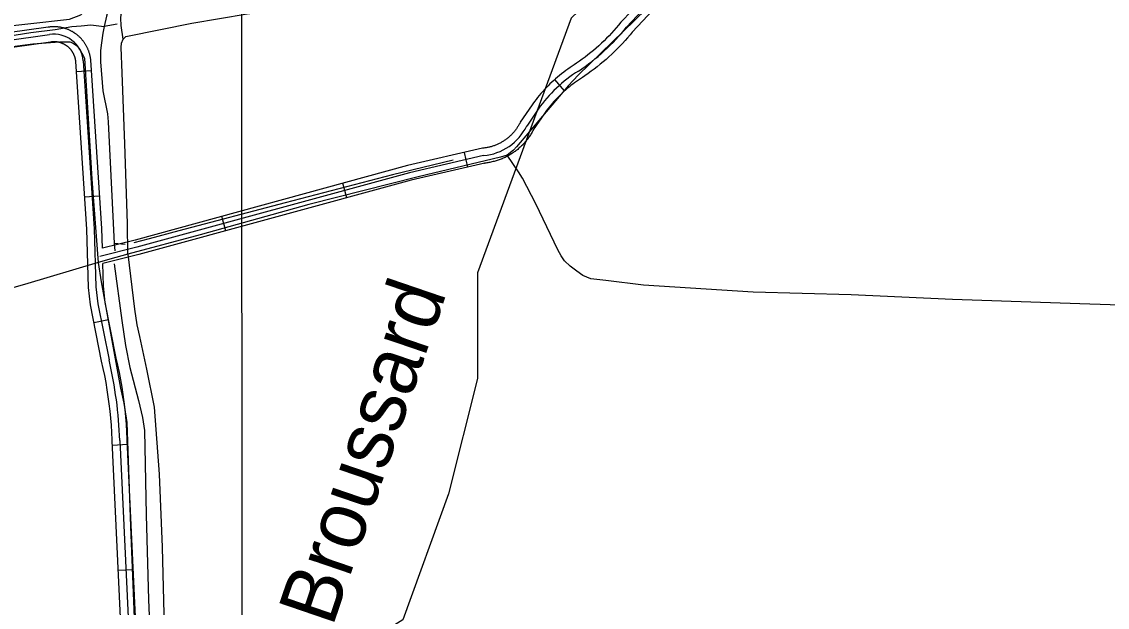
# Model space of a CAD drawing. Extents: x 3281947 to 3319794, y 715894 to 741249.
# Drawn here: x 3311892 to 3314059, y 722262 to 723430 of the extents above; entities that cross this region are included whole.
import ezdxf

# ---------------------------------------------------------------- set-up
doc = ezdxf.new("R2010")
doc.units = 0
for name, color, linetype in [('V-DTCH-CNTR', 7, 'Continuous'), ('V-GRID-MAJR', 7, 'Continuous'), ('V-RIVR-IDEN', 7, 'Continuous'), ('V-ROAD-CNTR', 7, 'Continuous'), ('V-TOPO-SHOR', 7, 'Continuous')]:
    doc.layers.add(name, color=color, linetype=linetype)

msp = doc.modelspace()

# ---------------------------------------------------------------- linework, layer by layer
at = {"layer": 'V-DTCH-CNTR'}
for points in [[(3311820.5, 723416.1), (3311987.4, 723434.7), (3312010.2, 723443.3), (3312017.3, 723450.6), (3312025.1, 723461.7), (3312079, 723596.4), (3312128.1, 723780), (3312174.6, 723972.7), (3312249.7, 724268), (3312305, 724505.7), (3312308.1, 724529.2), (3312304.9, 724531.1), (3312227.2, 724540.5), (3311955.8, 724551.8), (3311844.9, 724553.8)], [(3312094.6, 723394.7), (3312090.5, 723422.2), (3312089.8, 723436.6), (3312090.4, 723444.5), (3312104.8, 723483.4), (3312119.4, 723522.6), (3312182, 723774.5), (3312208.1, 723896.4), (3312263.7, 724117.5), (3312313.6, 724316.9), (3312358.5, 724461.2), (3312378.5, 724511.8), (3312380.5, 724516), (3312392.9, 724542.4)], [(3312103.8, 722965.8), (3312103.4, 723027.4), (3312097.8, 723186.5), (3312092.4, 723327.9), (3312090.8, 723378.4), (3312091.4, 723386.9), (3312094.6, 723394.7), (3312099.8, 723400), (3312103.1, 723401.3), (3312231.3, 723427), (3312341.8, 723445.4), (3312489.7, 723464.6), (3312688, 723495.3), (3312860, 723524.5), (3313028.9, 723547.2), (3313139.4, 723562.2), (3313147.3, 723562.3), (3313157.8, 723559.7), (3313170.9, 723554.6), (3313204.7, 723519.9)], [(3313183.3, 723499.6), (3313002.8, 723322.9), (3312983.3, 723302.5), (3312879.7, 723179.9), (3312873.6, 723173.7), (3312860.8, 723163.5), (3312847.9, 723159.4), (3312683.5, 723120.4), (3312465, 723064.9), (3312248.5, 723004.6), (3312103.8, 722965.8), (3312080, 722959.5), (3312044.7, 722949.1), (3311897.4, 722905.5), (3311691.1, 722846.7)], [(3310117.3, 723133.6), (3310224.8, 723148.7), (3310249.5, 723152.1), (3310463.4, 723182.3), (3310661.7, 723210.3), (3310928, 723248), (3311169.4, 723283.5), (3311384.7, 723312.3), (3311614.4, 723346.5), (3311914.1, 723385.6), (3311967.8, 723389.9), (3311988.1, 723389.4), (3311993.3, 723387.4), (3312002.5, 723381.6), (3312008.5, 723373.1), (3312015.7, 723361.4), (3312017.7, 723356.8), (3312032.3, 723115.9), (3312044.7, 722949.1)], [(3314205.1, 722860.4), (3314004, 722867), (3313749.9, 722875.9), (3313547.4, 722885.2), (3313351.6, 722890.5), (3313132.8, 722904.2), (3313058.1, 722913.6), (3313027.9, 722916.7), (3313012.2, 722923.2), (3312999.7, 722932.2), (3312986.5, 722942), (3312975.3, 722953), (3312968.7, 722962.8), (3312962.1, 722974.6), (3312918.3, 723066.7), (3312891.8, 723117.6), (3312883.8, 723130), (3312860.8, 723163.5)], [(3312103.8, 722965.8), (3312116.9, 722856.6), (3312121.7, 722825.2), (3312127.1, 722801.6), (3312141.2, 722736.9), (3312156.2, 722660.5), (3312166.2, 722526.9), (3312172.3, 722381.6), (3312177.1, 722194.7)], [(3312044.7, 722949.1), (3312050.8, 722911.1), (3312089.5, 722698.5), (3312096.2, 722669.1), (3312101.7, 722630.5), (3312109.5, 722422.9), (3312119.6, 722157.7)]]:
    msp.add_lwpolyline(points, dxfattribs=at)
at = {"layer": 'V-GRID-MAJR'}
msp.add_spline([(3312333.1, 721286.3), (3312327.8, 727346), (3312322.5, 733407.8), (3312317.2, 739469.5), (3312317.2, 739471.4)], degree=3, dxfattribs=at)
at = {"layer": 'V-ROAD-CNTR'}
for p, q in [((3312001.3, 723330.2), (3312031.3, 723332.2)), ((3312975.6, 723292), (3312955.7, 723314.4)), ((3312782.3, 723139.9), (3312775.5, 723169.1)), ((3312540.6, 723078.5), (3312532.7, 723107.4)), ((3312017.6, 723080.7), (3312047.6, 723082.7)), ((3312299.4, 723012.6), (3312291.5, 723041.5)), ((3312036.2, 722829.9), (3312065.6, 722835.7)), ((3312073.1, 722585.3), (3312103.1, 722586.7)), ((3312084.8, 722335.6), (3312114.8, 722337))]:
    msp.add_line(p, q, dxfattribs=at)
for points in [[(3313425.1, 723732.1), (3313241.8, 723555.4), (3313141.9, 723464.2), (3313099.3, 723419.1)], [(3313131.4, 723474.9), (3313088, 723429), (3313083.2, 723423), (3313078.6, 723417.6), (3313073.9, 723412.2), (3313069.1, 723406.9), (3313064.2, 723401.8), (3313059.3, 723396.7), (3313054.2, 723391.7), (3313049.1, 723386.8), (3313043.9, 723382), (3313038.6, 723377.3), (3313033.2, 723372.7), (3313027.8, 723368.1), (3313022.2, 723363.7), (3313016.6, 723359.4), (3313010.9, 723355.1), (3313005.2, 723350.9), (3312999.3, 723346.9), (3312994.8, 723343.9), (3312990.6, 723341.2), (3312986.3, 723338.3), (3312982.1, 723335.4), (3312977.8, 723332.3), (3312973.7, 723329.2), (3312969.6, 723326.1), (3312965.5, 723322.8), (3312961.5, 723319.5), (3312957.6, 723316.1), (3312953.7, 723312.6), (3312949.9, 723309.1), (3312946.2, 723305.6), (3312942.4, 723301.9), (3312938.8, 723298.1), (3312935.3, 723294.4), (3312931.8, 723290.6), (3312928.3, 723286.6), (3312925, 723282.7), (3312921.7, 723278.6), (3312918.5, 723274.6), (3312915.3, 723270.4), (3312912.3, 723266.3), (3312910.6, 723264), (3312887.1, 723229.3), (3312885.9, 723226.9), (3312885.1, 723225.6), (3312884.3, 723224.1), (3312883.5, 723222.7), (3312882.7, 723221.3), (3312881.8, 723219.9), (3312881, 723218.6), (3312880, 723217.2)], [(3313152.4, 723453.5), (3313110.6, 723409.2), (3313106.2, 723403.8), (3313101.3, 723397.9), (3313096.3, 723392.3), (3313091.1, 723386.6), (3313085.9, 723381), (3313080.6, 723375.6), (3313075.2, 723370.2), (3313069.6, 723364.9), (3313064.1, 723359.8), (3313058.3, 723354.7), (3313052.6, 723349.8), (3313046.8, 723344.9), (3313040.8, 723340.1), (3313034.7, 723335.4), (3313028.7, 723330.9), (3313022.5, 723326.4), (3313016.2, 723322.1), (3313011.2, 723318.8), (3313007.1, 723316.1), (3313003.2, 723313.5), (3312999.4, 723310.8), (3312995.5, 723308.1), (3312991.8, 723305.3), (3312988.1, 723302.5), (3312984.5, 723299.5), (3312980.9, 723296.6), (3312977.4, 723293.5), (3312973.9, 723290.4), (3312970.4, 723287.2), (3312967, 723284), (3312963.7, 723280.8), (3312960.5, 723277.4), (3312957.3, 723274), (3312954.1, 723270.5), (3312951.1, 723267), (3312948, 723263.5), (3312945.1, 723259.9), (3312942.2, 723256.2), (3312939.3, 723252.5), (3312936.6, 723248.7), (3312935.3, 723246.8), (3312913, 723214.1), (3312912.5, 723213.1), (3312911.5, 723211.2), (3312910.5, 723209.4), (3312909.4, 723207.5), (3312908.3, 723205.7), (3312907.2, 723203.9), (3312906, 723202.1), (3312904.9, 723200.4)], [(3311962.9, 723419.5), (3311961.6, 723419.6), (3311960.3, 723419.7), (3311959, 723419.7), (3311957.8, 723419.8), (3311956.5, 723419.8), (3311955.2, 723419.8), (3311953.9, 723419.7), (3311952.6, 723419.7), (3311951.3, 723419.6), (3311950, 723419.5), (3311948.7, 723419.3), (3311947.5, 723419.2), (3311946.2, 723419), (3311945.1, 723418.9), (3311508.2, 723357.5)], [(3312053, 722978.3), (3312051.9, 723017.3), (3312029.9, 723353.3), (3312029.8, 723354), (3312029.7, 723355.2), (3312029.5, 723356.5), (3312029.3, 723357.8), (3312029.1, 723359), (3312028.9, 723360.3), (3312028.6, 723361.5), (3312028.3, 723362.8), (3312028, 723364.1), (3312027.7, 723365.3), (3312027.4, 723366.5), (3312027, 723367.8), (3312026.6, 723369), (3312026.2, 723370.2), (3312025.8, 723371.4), (3312025.3, 723372.6), (3312024.8, 723373.9), (3312024.3, 723375), (3312023.8, 723376.2), (3312023.3, 723377.3), (3312022.7, 723378.5), (3312022.2, 723379.7), (3312021.6, 723380.8), (3312021, 723381.9), (3312020.3, 723383.1), (3312019.7, 723384.2), (3312019, 723385.2), (3312018.3, 723386.3), (3312017.6, 723387.4), (3312016.9, 723388.5), (3312016.1, 723389.5), (3312015.3, 723390.6), (3312014.5, 723391.6), (3312013.7, 723392.6), (3312012.9, 723393.5), (3312012.1, 723394.5), (3312011.2, 723395.5), (3312010.4, 723396.4), (3312009.5, 723397.4), (3312008.5, 723398.3), (3312007.7, 723399.2), (3312006.7, 723400.1), (3312005.8, 723400.9), (3312004.8, 723401.8), (3312003.8, 723402.6), (3312002.8, 723403.4), (3312001.9, 723404.2), (3312000.8, 723405), (3311999.8, 723405.8), (3311998.7, 723406.5), (3311997.6, 723407.3), (3311996.6, 723408), (3311995.5, 723408.6), (3311994.4, 723409.3), (3311993.3, 723410), (3311992.2, 723410.6), (3311991, 723411.2), (3311989.9, 723411.8), (3311988.7, 723412.4), (3311987.6, 723412.9), (3311986.4, 723413.4), (3311985.2, 723414), (3311984, 723414.5), (3311982.8, 723414.9), (3311981.7, 723415.4), (3311980.4, 723415.8), (3311979.2, 723416.2), (3311978, 723416.6), (3311976.8, 723416.9), (3311975.5, 723417.3), (3311974.3, 723417.6), (3311973, 723417.9), (3311971.8, 723418.2), (3311970.5, 723418.4), (3311969.3, 723418.7), (3311968, 723418.9), (3311966.7, 723419.1), (3311965.4, 723419.2), (3311964.1, 723419.4), (3311962.9, 723419.5)], [(3311510.3, 723342.6), (3311947.3, 723404)], [(3311960.3, 723389.6), (3311959.5, 723389.7), (3311958.8, 723389.7), (3311958, 723389.7), (3311957.3, 723389.8), (3311956.5, 723389.8), (3311955.7, 723389.8), (3311955, 723389.7), (3311954.2, 723389.7), (3311953.4, 723389.7), (3311952.7, 723389.6), (3311952, 723389.5), (3311951.2, 723389.4), (3311950.4, 723389.3), (3311949.5, 723389.2), (3311512.4, 723327.8)], [(3312095.2, 722113.9), (3312072.8, 722593.6), (3312072.7, 722595.9), (3312072, 722610.3), (3312071.1, 722624.7), (3312069.9, 722638.9), (3312068.6, 722653.1), (3312066.8, 722667.4), (3312064.9, 722681.6), (3312062.8, 722695.7), (3312060.3, 722709.9), (3312057.7, 722724), (3312054.9, 722738), (3312051.6, 722752.3), (3312029.3, 722864.9), (3312025.3, 722899.7), (3312021.9, 723015.9), (3312000, 723350.7), (3312000, 723350.7), (3311999.9, 723351.5), (3311999.8, 723352.3), (3311999.7, 723353), (3311999.6, 723353.8), (3311999.4, 723354.5), (3311999.3, 723355.3), (3311999.1, 723356), (3311998.9, 723356.7), (3311998.7, 723357.5), (3311998.5, 723358.2), (3311998.3, 723358.9), (3311998.1, 723359.7), (3311997.8, 723360.4), (3311997.6, 723361.1), (3311997.3, 723361.9), (3311997, 723362.5), (3311996.8, 723363.2), (3311996.4, 723364), (3311996.1, 723364.6), (3311995.8, 723365.3), (3311995.5, 723366), (3311995.1, 723366.7), (3311994.7, 723367.4), (3311994.4, 723368), (3311994, 723368.6), (3311993.6, 723369.3), (3311993.2, 723370), (3311992.7, 723370.6), (3311992.3, 723371.2), (3311991.9, 723371.9), (3311991.4, 723372.4), (3311991, 723373), (3311990.5, 723373.7), (3311990, 723374.3), (3311989.5, 723374.8), (3311989, 723375.4), (3311988.4, 723376), (3311987.9, 723376.5), (3311987.4, 723377), (3311986.9, 723377.6), (3311986.3, 723378.1), (3311985.8, 723378.6), (3311985.2, 723379.1), (3311984.6, 723379.6), (3311984, 723380.1), (3311983.4, 723380.6), (3311982.8, 723381), (3311982.2, 723381.5), (3311981.5, 723381.9), (3311981, 723382.3), (3311980.3, 723382.8), (3311979.6, 723383.2), (3311979, 723383.6), (3311978.3, 723384), (3311977.7, 723384.3), (3311977, 723384.7), (3311976.3, 723385.1), (3311975.7, 723385.4), (3311975, 723385.7), (3311974.2, 723386), (3311973.6, 723386.3), (3311972.9, 723386.6), (3311972.2, 723386.9), (3311971.4, 723387.2), (3311970.7, 723387.4), (3311970, 723387.6), (3311969.3, 723387.9), (3311968.5, 723388.1), (3311967.8, 723388.3), (3311967.1, 723388.5), (3311966.3, 723388.7), (3311965.6, 723388.8), (3311964.9, 723389), (3311964.1, 723389.1), (3311963.3, 723389.2), (3311962.6, 723389.4), (3311961.8, 723389.5), (3311961.1, 723389.5), (3311960.3, 723389.6)], [(3312015, 723352), (3312036.9, 723016.6), (3312040.2, 722900.8), (3312044.1, 722867.2), (3312066.3, 722755.4)], [(3312923, 723255.4), (3312900, 723221.7)], [(3312880.2, 723217.4), (3312879.2, 723216), (3312878.2, 723214.7), (3312877.2, 723213.3), (3312876.2, 723212.1), (3312875.3, 723210.8), (3312874.2, 723209.6), (3312873.1, 723208.4), (3312872.1, 723207.2), (3312871, 723206), (3312869.9, 723204.8), (3312868.7, 723203.7), (3312867.6, 723202.6), (3312866.4, 723201.5), (3312865.2, 723200.4), (3312864, 723199.3), (3312862.8, 723198.3), (3312861.5, 723197.3), (3312860.2, 723196.3), (3312858.9, 723195.3), (3312857.7, 723194.4), (3312856.3, 723193.5), (3312855, 723192.5), (3312853.6, 723191.7), (3312852.3, 723190.8), (3312850.9, 723190), (3312849.5, 723189.2), (3312848.1, 723188.4), (3312846.7, 723187.6), (3312845.2, 723186.9), (3312843.8, 723186.2), (3312842.4, 723185.5), (3312840.9, 723184.9), (3312839.4, 723184.2), (3312837.9, 723183.6), (3312836.4, 723183), (3312834.9, 723182.5), (3312833.3, 723182), (3312831.8, 723181.5), (3312830.3, 723181), (3312828.7, 723180.5), (3312827.2, 723180.1), (3312825.6, 723179.7), (3312824, 723179.4), (3312822.5, 723179), (3312820.9, 723178.7), (3312819.3, 723178.4), (3312817.7, 723178.2), (3312816.1, 723178), (3312814.5, 723177.7), (3312812.9, 723177.6), (3312811.5, 723177.5), (3312662.2, 723142.8), (3312118.3, 722994.3), (3312053, 722978.3)], [(3312904.7, 723200.2), (3312903.6, 723198.6), (3312902.3, 723196.8), (3312901.1, 723195.1), (3312899.8, 723193.5), (3312898.4, 723191.8), (3312897, 723190.1), (3312895.7, 723188.5), (3312894.2, 723187), (3312892.8, 723185.4), (3312891.3, 723183.8), (3312889.8, 723182.3), (3312888.3, 723180.9), (3312886.7, 723179.4), (3312885.1, 723177.9), (3312883.5, 723176.6), (3312881.9, 723175.2), (3312880.2, 723173.8), (3312878.5, 723172.5), (3312876.8, 723171.2), (3312875.1, 723170), (3312873.3, 723168.7), (3312871.6, 723167.6), (3312869.8, 723166.4), (3312868, 723165.3), (3312866.1, 723164.1), (3312864.3, 723163.1), (3312862.5, 723162), (3312860.5, 723161), (3312858.7, 723160.1), (3312856.8, 723159.1), (3312854.8, 723158.2), (3312852.9, 723157.4), (3312850.9, 723156.5), (3312848.9, 723155.7), (3312847, 723155), (3312844.9, 723154.2), (3312842.9, 723153.5), (3312840.9, 723152.9), (3312838.8, 723152.2), (3312836.8, 723151.6), (3312834.7, 723151.1), (3312832.7, 723150.6), (3312830.6, 723150.1), (3312828.5, 723149.6), (3312826.4, 723149.2), (3312824.3, 723148.9), (3312822.2, 723148.5), (3312820.1, 723148.2), (3312818, 723147.9), (3312815.8, 723147.7), (3312816.2, 723147.8), (3312669.6, 723113.7), (3312125.9, 722965.2), (3312053.9, 722947.7)], [(3312813.9, 723162.6), (3312665.9, 723128.2), (3312122.1, 722979.7), (3312048.1, 722961.7)], [(3312159.1, 721289), (3312163.2, 721339.1), (3312156.8, 721657), (3312125.2, 722115.6), (3312102.7, 722595), (3312102.6, 722597.2), (3312102, 722611.9), (3312101, 722626.8), (3312099.8, 722641.6), (3312098.4, 722656.4), (3312096.6, 722671.2), (3312094.6, 722685.8), (3312092.4, 722700.5), (3312089.8, 722715.2), (3312087.1, 722729.8), (3312084.2, 722744.3), (3312080.9, 722758.6), (3312058.9, 722869.5), (3312055.2, 722901.9), (3312053.9, 722947.7)], [(3312087.7, 722594.3), (3312110.2, 722114.7), (3312141.8, 721656.4), (3312148.2, 721339.6), (3312144.1, 721289)]]:
    msp.add_lwpolyline(points, dxfattribs=at)
for centre, radius, start, end in [((3312770.5, 723683.2), 421.7, 303.4543, 321.2288), ((3311956.6, 723346.1), 58.7, 5.7495, 99.1102), ((3313153.7, 723092.2), 282.6, 122.2166, 144.7317), ((3312803.9, 723269.5), 107.3, 275.305, 333.5803), ((3311252, 722564.9), 836.3, 2.0132, 13.1699)]:
    msp.add_arc(centre, radius, start, end, dxfattribs=at)
at = {"layer": 'V-TOPO-SHOR'}
for p, q in [((3312082.6, 723424.8), (3312056.9, 723420.5)), ((3312098.7, 722985.4), (3312076.8, 722987.6))]:
    msp.add_line(p, q, dxfattribs=at)
for points in [[(3312339.7, 724512.5), (3312296.9, 724355.3), (3312237.4, 724112.3), (3312181.2, 723885), (3312117.7, 723634.5), (3312061.3, 723441.1), (3312056.9, 723420.5), (3312054, 723407.1), (3312051.4, 723387.5), (3312049.5, 723372.5), (3312049.6, 723349.5), (3312054, 723291.9), (3312063.1, 723245.9), (3312064.6, 723230.3), (3312072.4, 723068.4), (3312076.8, 722987.6), (3312077.6, 722972.5)], [(3313787.9, 724252.7), (3313507, 723932.7), (3312988.4, 723436.9), (3312801.4, 722928.9), (3312801.6, 722718), (3312744.1, 722487.7), (3312653, 722236.5), (3312585.8, 722194.8), (3312504.2, 722064.3), (3312427.5, 721779.8), (3312317.1, 721706.2), (3312247.5, 721595.8), (3312157.4, 721286.2)], [(3310236.9, 723169.8), (3310366.9, 723189.2), (3310507, 723211.7), (3310639.7, 723227.5), (3310740.6, 723239.6), (3310851, 723255.9), (3310939.6, 723270.6), (3311016.2, 723279.2), (3311142.8, 723296.3), (3311266, 723312.6), (3311371.6, 723330.9), (3311446.8, 723343.5), (3311585.6, 723362), (3311690.5, 723376.9), (3311813.7, 723393.2), (3311910.6, 723408), (3311958.6, 723414.4), (3311991.8, 723420.1), (3312010.8, 723421.5), (3312029.7, 723423.7), (3312056.9, 723420.5)], [(3312753.1, 723153.9), (3312632.3, 723124.1), (3312417.8, 723068.2), (3312205.7, 723012.3), (3312146.7, 722996.7), (3312115.9, 722988.9)], [(3312076.3, 722946.8), (3312092.1, 722833.4), (3312099.2, 722784), (3312107.6, 722740), (3312124.9, 722674.4), (3312133.2, 722640.5), (3312136.8, 722614.1), (3312140.5, 722446.1), (3312145, 722276.7), (3312155.2, 722037.5), (3312161.1, 721959.6), (3312165.7, 721883.8)]]:
    msp.add_lwpolyline(points, dxfattribs=at)

# ---------------------------------------------------------------- texts
at = {"layer": 'V-RIVR-IDEN'}
msp.add_text('Broussard', height=116, rotation=71.13, dxfattribs=at).set_placement((3312512, 722220.3))

doc.saveas('drawing.dxf')
